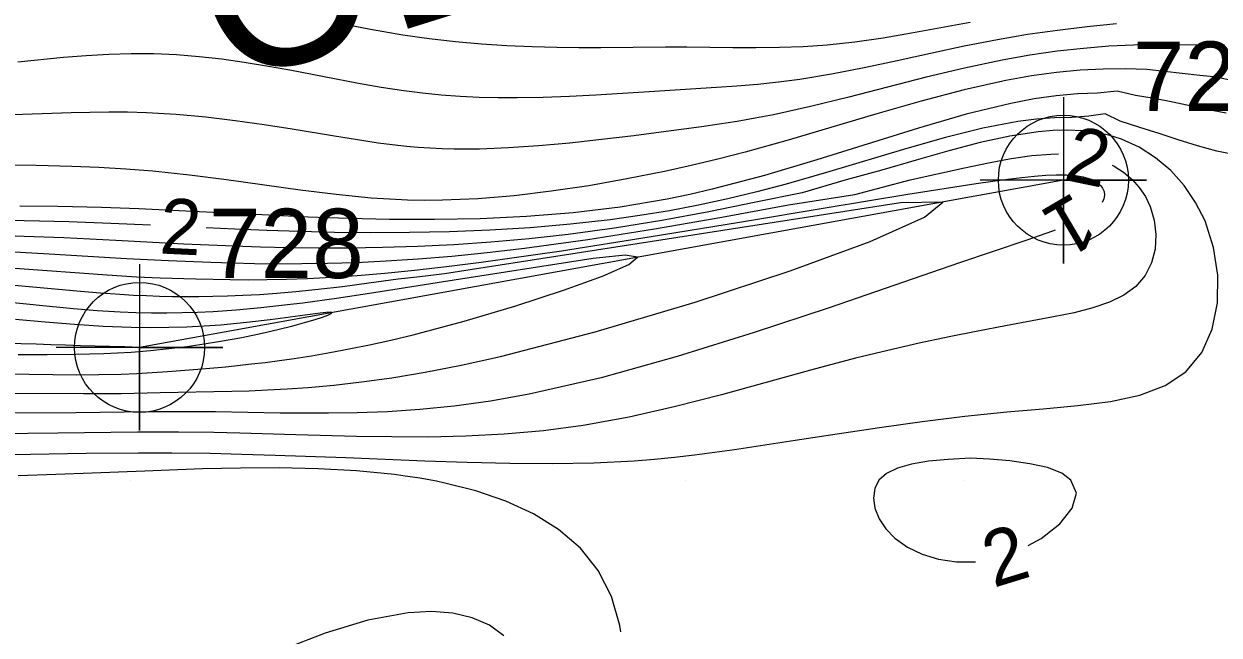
# Model space of a CAD drawing. Extents: x 2602990 to 2605851, y 618069 to 619180.
# Drawn here: x 2603956.15 to 2603999.22, y 618454.42 to 618476.46 of the extents above; entities that cross this region are included whole.
import ezdxf

# ---------------------------------------------------------------- set-up
doc = ezdxf.new("R2010")
doc.units = 0
for name, color, linetype in [('DTM Contours Major', 7, 'Continuous'), ('DTM Contours Major Text', 7, 'Continuous'), ('DTM Contours Minor', 7, 'Continuous'), ('DTM Contours Minor Text', 7, 'Continuous'), ('Exist DTM Breakline', 7, 'Continuous'), ('Exist DTM Breakline Cogo Number', 7, 'Continuous'), ('Exist DTM Breakline Cogo Point CELL', 7, 'Continuous'), ('Exist DTM Crownline', 7, 'Continuous'), ('Exist DTM QL2 LIDAR Elevation Point', 7, 'Continuous'), ('Exist Roads EOP', 7, 'Continuous'), ('PH Exist DTM Obscure Area Text', 7, 'Continuous')]:
    doc.layers.add(name, color=color, linetype=linetype)

# ---------------------------------------------------------------- blocks, each defined once
blk = doc.blocks.new('EXIST DTM BREAKLINE COGO POINT')
at = {"layer": 'Exist DTM Breakline Cogo Point CELL'}
blk.add_lwpolyline([(0, 0.06), (0, -0.06), (0, 0), (0.06, 0), (-0.06, 0)], dxfattribs=at)
blk.add_circle((0, 0), 0.04688, dxfattribs=at)

msp = doc.modelspace()

# ---------------------------------------------------------------- linework, layer by layer
at = {"layer": 'DTM Contours Major'}
for points in [[(2603999.863, 618471.725), (2603999.142, 618471.873), (2603998.44, 618472.059), (2603997.749, 618472.277), (2603997.059, 618472.505), (2603996.364, 618472.719), (2603995.658, 618472.957), (2603995.123, 618473.215), (2603994.532, 618473.136), (2603993.914, 618473.083), (2603993.294, 618473.072), (2603992.649, 618473.024), (2603991.977, 618472.938), (2603990.711, 618472.697), (2603989.369, 618472.364), (2603987.97, 618471.968), (2603985.079, 618471.099), (2603983.626, 618470.682), (2603982.569, 618470.403), (2603981.518, 618470.151), (2603980.469, 618469.925), (2603979.416, 618469.724), (2603978.353, 618469.548), (2603977.277, 618469.396), (2603975.85, 618469.235), (2603974.403, 618469.111), (2603972.946, 618469.021), (2603971.491, 618468.963), (2603970.049, 618468.932), (2603968.633, 618468.926), (2603967.351, 618468.939), (2603966.107, 618468.968), (2603964.907, 618469.007), (2603963.757, 618469.053), (2603962.716, 618469.102)], [(2603960.719, 618469.196), (2603959.285, 618469.263), (2603957.777, 618469.319), (2603956.72, 618469.346), (2603955.608, 618469.365)], [(2603977.659, 618454.539), (2603977.632, 618454.757), (2603977.324, 618455.807), (2603976.848, 618456.743), (2603976.208, 618457.546), (2603975.423, 618458.224), (2603974.517, 618458.789), (2603973.517, 618459.25), (2603972.445, 618459.618), (2603971.327, 618459.901), (2603971.028, 618459.963), (2603970.424, 618460.073), (2603969.812, 618460.165), (2603969.503, 618460.206), (2603968.143, 618460.339), (2603966.756, 618460.416), (2603965.358, 618460.446), (2603963.965, 618460.439), (2603962.593, 618460.407), (2603960.511, 618460.33), (2603958.616, 618460.252), (2603957.303, 618460.203), (2603955.953, 618460.158)], [(2603990.268, 618460.802), (2603989.459, 618460.754), (2603988.748, 618460.684), (2603988.138, 618460.582), (2603987.634, 618460.441), (2603987.242, 618460.249), (2603986.966, 618460), (2603986.814, 618459.701), (2603986.767, 618459.359), (2603986.822, 618458.99), (2603986.973, 618458.613), (2603987.214, 618458.246), (2603987.541, 618457.908), (2603987.991, 618457.587), (2603988.521, 618457.331), (2603989.115, 618457.151), (2603989.756, 618457.056), (2603990.428, 618457.055), (2603990.448, 618457.058)], [(2603992.345, 618457.643), (2603992.818, 618457.899), (2603993.484, 618458.428), (2603993.931, 618458.991), (2603994.086, 618459.533), (2603993.878, 618460), (2603993.554, 618460.259), (2603993.042, 618460.455), (2603992.4, 618460.598), (2603991.685, 618460.697), (2603990.955, 618460.762), (2603990.268, 618460.802)]]:
    msp.add_lwpolyline(points, dxfattribs=at)
at = {"layer": 'DTM Contours Minor'}
for points in [[(2603995.53, 618476.467), (2603994.466, 618476.358), (2603993.397, 618476.228), (2603992.321, 618476.073), (2603991.236, 618475.889), (2603990.033, 618475.653), (2603988.826, 618475.395), (2603987.624, 618475.13), (2603986.433, 618474.874), (2603985.261, 618474.644), (2603984.115, 618474.454), (2603983.349, 618474.355), (2603982.596, 618474.277), (2603981.851, 618474.215), (2603981.113, 618474.164), (2603978.684, 618474.015), (2603976.765, 618473.893), (2603975.811, 618473.842), (2603974.867, 618473.806), (2603973.935, 618473.789), (2603973.241, 618473.792), (2603972.554, 618473.811), (2603971.873, 618473.845), (2603971.195, 618473.895), (2603970.519, 618473.962), (2603969.843, 618474.047), (2603969.027, 618474.171), (2603968.207, 618474.315), (2603965.731, 618474.79), (2603964.9, 618474.94), (2603964.093, 618475.07), (2603963.283, 618475.183), (2603962.471, 618475.274), (2603961.657, 618475.34), (2603960.842, 618475.379), (2603960.025, 618475.386), (2603959.211, 618475.362), (2603958.395, 618475.312), (2603957.577, 618475.243), (2603955.934, 618475.083)], [(2603990.248, 618476.507), (2603988.144, 618476.125), (2603987.113, 618475.952), (2603986.099, 618475.806), (2603985.102, 618475.697), (2603984.234, 618475.637), (2603983.379, 618475.607), (2603982.534, 618475.598), (2603981.698, 618475.603), (2603980.044, 618475.622), (2603979.27, 618475.621), (2603976.941, 618475.601), (2603976.153, 618475.599), (2603975.356, 618475.607), (2603974.464, 618475.629), (2603973.558, 618475.669), (2603972.639, 618475.729), (2603971.707, 618475.812), (2603970.762, 618475.921), (2603969.806, 618476.059), (2603968.643, 618476.261), (2603967.472, 618476.491)], [(2603999.418, 618475.694), (2603998.819, 618475.689), (2603997.617, 618475.706), (2603997.05, 618475.775), (2603996.142, 618475.695), (2603995.253, 618475.652), (2603994.334, 618475.579), (2603993.386, 618475.473), (2603992.409, 618475.332), (2603991.401, 618475.154), (2603990.054, 618474.866), (2603988.673, 618474.534), (2603985.881, 618473.819), (2603984.505, 618473.481), (2603983.166, 618473.186), (2603982.504, 618473.057), (2603981.853, 618472.943), (2603981.211, 618472.84), (2603980.573, 618472.746), (2603979.299, 618472.574), (2603978.137, 618472.426), (2603976.974, 618472.287), (2603975.824, 618472.163), (2603974.698, 618472.061), (2603973.612, 618471.987), (2603972.576, 618471.946), (2603972.113, 618471.94), (2603971.663, 618471.943), (2603971.222, 618471.955), (2603970.788, 618471.975), (2603970.36, 618472.004), (2603969.936, 618472.041), (2603969.427, 618472.097), (2603968.916, 618472.164), (2603968.401, 618472.24), (2603967.344, 618472.411), (2603965.823, 618472.662), (2603964.809, 618472.819), (2603963.767, 618472.965), (2603962.705, 618473.091), (2603961.636, 618473.19), (2603960.569, 618473.253), (2603959.889, 618473.272), (2603959.212, 618473.275), (2603958.534, 618473.267), (2603957.853, 618473.25), (2603955.408, 618473.169)], [(2603999.743, 618474.392), (2603999.153, 618474.538), (2603998.53, 618474.602), (2603996.616, 618474.819), (2603995.848, 618474.844), (2603995.049, 618474.831), (2603994.223, 618474.789), (2603993.362, 618474.708), (2603992.467, 618474.586), (2603991.533, 618474.42), (2603990.043, 618474.085), (2603988.487, 618473.675), (2603986.894, 618473.216), (2603983.698, 618472.268), (2603982.15, 618471.835), (2603981.166, 618471.582), (2603980.201, 618471.353), (2603979.241, 618471.142), (2603977.878, 618470.868), (2603976.513, 618470.626), (2603975.157, 618470.423), (2603973.819, 618470.263), (2603972.51, 618470.153), (2603971.24, 618470.098), (2603970.607, 618470.094), (2603969.982, 618470.105), (2603969.327, 618470.134), (2603968.666, 618470.18), (2603967.402, 618470.304), (2603966.104, 618470.466), (2603963.45, 618470.834), (2603962.118, 618471.006), (2603960.798, 618471.148), (2603960.313, 618471.19), (2603959.83, 618471.227), (2603958.86, 618471.283), (2603957.877, 618471.322), (2603956.594, 618471.353), (2603952.574, 618471.402)], [(2603999.476, 618473.24), (2603998.839, 618473.357), (2603997.552, 618473.641), (2603996.889, 618473.774), (2603996.206, 618473.878), (2603995.556, 618474.04), (2603994.844, 618473.957), (2603994.118, 618473.933), (2603993.357, 618473.865), (2603992.557, 618473.753), (2603991.715, 618473.594), (2603990.112, 618473.203), (2603988.394, 618472.705), (2603984.73, 618471.557), (2603982.843, 618470.994), (2603980.957, 618470.494), (2603980.147, 618470.307), (2603979.34, 618470.141), (2603977.645, 618469.855), (2603975.953, 618469.648), (2603974.27, 618469.51), (2603972.601, 618469.431), (2603970.952, 618469.4), (2603969.329, 618469.409), (2603967.849, 618469.443), (2603966.398, 618469.495), (2603964.976, 618469.56), (2603962.227, 618469.7), (2603960.299, 618469.788), (2603958.945, 618469.834), (2603957.379, 618469.869), (2603956.012, 618469.884)], [(2603954.368, 618460.906), (2603958.398, 618460.978), (2603960.285, 618460.995), (2603961.487, 618460.993), (2603962.866, 618460.973), (2603964.003, 618460.945), (2603965.203, 618460.909), (2603967.756, 618460.817), (2603970.603, 618460.703), (2603972.133, 618460.649), (2603973.666, 618460.613), (2603975.19, 618460.603), (2603976.687, 618460.629), (2603978.143, 618460.702), (2603978.875, 618460.761), (2603979.598, 618460.833), (2603980.316, 618460.917), (2603981.035, 618461.011), (2603981.759, 618461.113), (2603983.953, 618461.446), (2603985.455, 618461.678), (2603986.984, 618461.907), (2603988.525, 618462.123), (2603990.059, 618462.315), (2603991.57, 618462.472), (2603992.883, 618462.582), (2603994.138, 618462.694), (2603995.306, 618462.846), (2603996.362, 618463.075), (2603997.278, 618463.419), (2603998.027, 618463.917), (2603998.598, 618464.61), (2603998.975, 618465.454), (2603999.166, 618466.4), (2603999.181, 618467.398), (2603999.028, 618468.399), (2603998.717, 618469.354), (2603998.379, 618470.023), (2603997.965, 618470.63), (2603997.481, 618471.168), (2603996.938, 618471.63), (2603996.345, 618472.009), (2603995.71, 618472.299), (2603995.251, 618472.445), (2603994.776, 618472.548), (2603994.285, 618472.609), (2603993.776, 618472.632), (2603993.249, 618472.619), (2603992.703, 618472.572), (2603991.688, 618472.415), (2603990.614, 618472.179), (2603989.485, 618471.884), (2603988.303, 618471.548), (2603987.069, 618471.19), (2603985.787, 618470.831), (2603984.194, 618470.367), (2603982.526, 618470.03), (2603980.839, 618469.683), (2603979.138, 618469.369), (2603977.44, 618469.097), (2603975.762, 618468.869), (2603974.357, 618468.713), (2603972.984, 618468.591), (2603971.643, 618468.498), (2603970.339, 618468.433), (2603969.074, 618468.393), (2603967.85, 618468.375), (2603966.754, 618468.375), (2603965.698, 618468.389), (2603964.685, 618468.413), (2603963.716, 618468.445), (2603961.923, 618468.521), (2603959.472, 618468.643), (2603957.598, 618468.739), (2603956.164, 618468.798), (2603955.181, 618468.829)], [(2603955.615, 618468.246), (2603957.063, 618468.169), (2603959.85, 618467.997), (2603961.37, 618467.923), (2603962.89, 618467.864), (2603963.658, 618467.84), (2603964.46, 618467.822), (2603965.297, 618467.812), (2603966.173, 618467.813), (2603967.089, 618467.826), (2603968.124, 618467.858), (2603969.213, 618467.91), (2603970.361, 618467.985), (2603971.571, 618468.085), (2603972.849, 618468.213), (2603974.198, 618468.372), (2603976.479, 618468.687), (2603978.875, 618469.066), (2603981.309, 618469.49), (2603983.708, 618469.936), (2603986.103, 618470.311), (2603988.086, 618470.84), (2603990.046, 618471.272), (2603990.92, 618471.454), (2603991.728, 618471.603), (2603992.473, 618471.71), (2603993.158, 618471.768), (2603993.431, 618471.774)], [(2603995.368, 618471.37), (2603995.443, 618471.335), (2603995.783, 618471.115), (2603996.086, 618470.854), (2603996.349, 618470.558), (2603996.568, 618470.231), (2603996.74, 618469.876), (2603996.889, 618469.378), (2603996.949, 618468.86), (2603996.915, 618468.341), (2603996.785, 618467.843), (2603996.555, 618467.386), (2603996.221, 618466.989), (2603995.795, 618466.673), (2603995.275, 618466.42), (2603994.674, 618466.216), (2603993.999, 618466.045), (2603993.261, 618465.893), (2603991.527, 618465.571), (2603990.534, 618465.381), (2603989.494, 618465.172), (2603988.41, 618464.942), (2603987.287, 618464.686), (2603986.127, 618464.401), (2603984.553, 618463.984), (2603981.291, 618463.087), (2603979.629, 618462.659), (2603977.963, 618462.28), (2603976.307, 618461.976), (2603974.874, 618461.786), (2603973.463, 618461.661), (2603972.079, 618461.59), (2603970.727, 618461.56), (2603969.411, 618461.562), (2603968.137, 618461.582), (2603965.951, 618461.638), (2603963.937, 618461.696), (2603962.999, 618461.718), (2603961.726, 618461.736), (2603960.253, 618461.733), (2603957.375, 618461.703), (2603953.046, 618461.646)], [(2603955.823, 618467.647), (2603959.152, 618467.405), (2603960.208, 618467.341), (2603961.063, 618467.303), (2603962.346, 618467.262), (2603963.581, 618467.238), (2603964.23, 618467.234), (2603964.909, 618467.239), (2603965.622, 618467.253), (2603966.375, 618467.28), (2603967.238, 618467.324), (2603968.162, 618467.387), (2603969.155, 618467.47), (2603970.225, 618467.576), (2603971.38, 618467.706), (2603972.629, 618467.864), (2603975.527, 618468.278), (2603978.689, 618468.775), (2603981.94, 618469.31), (2603985.104, 618469.839), (2603988.006, 618470.318), (2603990.468, 618470.702), (2603991.065, 618470.788), (2603991.613, 618470.862), (2603992.115, 618470.923), (2603992.572, 618470.969), (2603992.986, 618471.001), (2603993.357, 618471.017), (2603993.548, 618471.018), (2603993.727, 618471.014), (2603993.894, 618471.005), (2603994.049, 618470.99), (2603994.192, 618470.971), (2603994.325, 618470.945), (2603994.497, 618470.9), (2603994.647, 618470.844), (2603994.775, 618470.779), (2603994.881, 618470.705), (2603994.965, 618470.624), (2603995.028, 618470.537), (2603995.079, 618470.413), (2603995.093, 618470.282), (2603995.071, 618470.146), (2603995.015, 618470.018)], [(2603953.252, 618463.152), (2603958.298, 618463.127), (2603959.659, 618463.134), (2603961.069, 618463.162), (2603963.643, 618463.215), (2603964.267, 618463.232), (2603964.93, 618463.257), (2603965.639, 618463.295), (2603966.402, 618463.349), (2603967.318, 618463.432), (2603968.319, 618463.547), (2603969.413, 618463.7), (2603970.608, 618463.9), (2603971.912, 618464.154), (2603973.334, 618464.469), (2603976.735, 618465.351), (2603980.338, 618466.421), (2603983.767, 618467.552), (2603986.648, 618468.617), (2603988.606, 618469.487), (2603989.266, 618470.037), (2603987.743, 618470.009), (2603971.31, 618467.448), (2603970.425, 618467.339), (2603969.637, 618467.255), (2603968.589, 618467.107), (2603967.63, 618466.983), (2603966.754, 618466.88), (2603965.953, 618466.797), (2603965.271, 618466.737), (2603964.639, 618466.691), (2603964.049, 618466.659), (2603963.495, 618466.636), (2603962.967, 618466.623), (2603962.459, 618466.617), (2603961.981, 618466.617), (2603961.51, 618466.622), (2603961.042, 618466.632), (2603960.573, 618466.648), (2603960.098, 618466.67), (2603959.616, 618466.698), (2603958.916, 618466.748), (2603958.194, 618466.808), (2603955.138, 618467.088)], [(2603993.321, 618469.022), (2603993.219, 618468.984), (2603992.299, 618468.66), (2603989.874, 618467.841), (2603985.169, 618466.221), (2603982.47, 618465.326), (2603979.693, 618464.463), (2603976.952, 618463.699), (2603974.361, 618463.101), (2603972.967, 618462.853), (2603971.656, 618462.673), (2603970.423, 618462.55), (2603969.261, 618462.474), (2603968.166, 618462.433), (2603967.13, 618462.417), (2603966.241, 618462.417), (2603965.393, 618462.425), (2603963.064, 618462.465), (2603961.914, 618462.474), (2603960.649, 618462.464), (2603958.028, 618462.437), (2603952.8, 618462.404)], [(2603951.627, 618463.91), (2603956.342, 618463.822), (2603957.193, 618463.812), (2603958.033, 618463.809), (2603958.857, 618463.815), (2603959.658, 618463.833), (2603960.225, 618463.855), (2603960.781, 618463.884), (2603961.33, 618463.919), (2603962.426, 618464.005), (2603963.43, 618464.097), (2603964.361, 618464.194), (2603964.85, 618464.252), (2603965.36, 618464.319), (2603965.896, 618464.395), (2603966.519, 618464.492), (2603967.179, 618464.605), (2603967.874, 618464.736), (2603968.607, 618464.886), (2603969.377, 618465.057), (2603970.187, 618465.251), (2603972.025, 618465.741), (2603973.883, 618466.292), (2603975.597, 618466.851), (2603977.006, 618467.365), (2603977.948, 618467.78), (2603978.261, 618468.043), (2603977.827, 618468.118), (2603976.662, 618468.003), (2603971.278, 618467.163), (2603968.761, 618466.762), (2603967.42, 618466.559), (2603966.21, 618466.392), (2603965.652, 618466.322), (2603964.692, 618466.216), (2603963.809, 618466.137), (2603962.978, 618466.081), (2603962.413, 618466.053), (2603961.856, 618466.035), (2603961.303, 618466.027), (2603960.748, 618466.029), (2603960.187, 618466.041), (2603959.617, 618466.064), (2603958.79, 618466.115), (2603957.94, 618466.184), (2603957.073, 618466.265), (2603953.859, 618466.596)], [(2603955.946, 618464.542), (2603956.988, 618464.536), (2603958.022, 618464.544), (2603959.037, 618464.572), (2603960.022, 618464.625), (2603960.713, 618464.68), (2603961.381, 618464.748), (2603962.026, 618464.828), (2603962.647, 618464.917), (2603963.244, 618465.014), (2603964.008, 618465.154), (2603964.745, 618465.306), (2603965.303, 618465.434), (2603965.841, 618465.568), (2603966.352, 618465.709), (2603966.655, 618465.802), (2603966.909, 618465.886), (2603967.102, 618465.958), (2603967.222, 618466.014), (2603967.256, 618466.05), (2603967.198, 618466.064), (2603967.052, 618466.057), (2603966.832, 618466.032), (2603965.025, 618465.784), (2603964.181, 618465.685), (2603963.832, 618465.65), (2603963.255, 618465.6), (2603962.653, 618465.558), (2603962.028, 618465.526), (2603961.38, 618465.506), (2603960.71, 618465.5), (2603960.019, 618465.508), (2603959.011, 618465.548), (2603957.973, 618465.614), (2603956.918, 618465.7), (2603955.857, 618465.801)], [(2603973.454, 618454.384), (2603972.928, 618454.77), (2603972.312, 618455.043), (2603971.613, 618455.207), (2603970.84, 618455.265), (2603970, 618455.22), (2603968.545, 618454.951), (2603967.009, 618454.487), (2603965.462, 618453.888)]]:
    msp.add_lwpolyline(points, dxfattribs=at)
at = {"layer": 'Exist DTM Breakline'}
msp.add_line((2603993.613, 618470.824), (2603960.322, 618464.794), dxfattribs=at)
msp.add_spline([(2603960.322, 618464.794), (2603943.561, 618466.423), (2603912.844, 618480.137), (2603886.997, 618484.874), (2603860.931, 618491.465), (2603840.136, 618511.727)], degree=3, dxfattribs=at)
at = {"layer": 'Exist DTM Crownline'}
msp.add_spline([(2603233.488, 618380.754), (2603285.185, 618400.095), (2603335.457, 618418.629), (2603390.812, 618439.069), (2603440.087, 618457.325), (2603493.996, 618477.231), (2603542.655, 618495.301), (2603600.808, 618516.867), (2603653.659, 618536.362), (2603706.222, 618555.742), (2603764.811, 618577.593), (2603823.52, 618599.847), (2603878.564, 618620.56), (2603937.951, 618643.078), (2603997.369, 618665.789), (2604036.209, 618680.665), (2604055.311, 618688.017)], degree=3, dxfattribs=at)
at = {"layer": 'Exist DTM QL2 LIDAR Elevation Point'}
for p, q in [((2603960, 618470), (2603960, 618470)), ((2603970, 618470), (2603970, 618470)), ((2603980, 618470), (2603980, 618470)), ((2603960, 618460), (2603960, 618460)), ((2603970, 618460), (2603970, 618460)), ((2603980, 618460), (2603980, 618460)), ((2603990, 618460), (2603990, 618460))]:
    msp.add_line(p, q, dxfattribs=at)
at = {"layer": 'Exist Roads EOP'}
for points in [[(2603230.17, 618389.98), (2603282.929, 618409.597), (2603332.773, 618427.868), (2603388.167, 618448.413), (2603437.203, 618466.721), (2603490.778, 618486.527), (2603539.039, 618504.558), (2603597.451, 618526.156), (2603651.053, 618545.972), (2603705.208, 618566.084), (2603762.02, 618587.183), (2603820.334, 618609.162), (2603876.341, 618629.99), (2603934.909, 618652.28), (2603996.409, 618675.568), (2604033.216, 618689.957), (2604052.01, 618697.199)], [(2604034.633, 618668.486), (2603984.89, 618650.123), (2603936.767, 618631.654), (2603888.195, 618613.335), (2603837.766, 618594.258), (2603782.918, 618573.705), (2603731.939, 618554.39), (2603671.126, 618532.171), (2603621.822, 618514.106), (2603561.545, 618491.877), (2603506.421, 618471.293), (2603452.163, 618451.33), (2603398.364, 618431.316), (2603341.431, 618410.355), (2603281.65, 618388.199), (2603223.033, 618366.475), (2603185.717, 618352.612)]]:
    msp.add_spline(points, degree=3, dxfattribs=at)

# ---------------------------------------------------------------- block references
at = {"layer": 'Exist DTM Breakline Cogo Point CELL', "xscale": 50, "yscale": 50}
for p in [(2603993.613, 618470.824), (2603960.322, 618464.794)]:
    msp.add_blockref('EXIST DTM BREAKLINE COGO POINT', p, dxfattribs=at)

# ---------------------------------------------------------------- texts
at = {"layer": 'DTM Contours Major Text'}
for rotation, p in [(357.3141, (2603961.018, 618468.181)), (17.1257, (2603991.094, 618456.115))]:
    msp.add_text('2', height=2, rotation=rotation, dxfattribs=at).set_placement(p)
at = {"layer": 'DTM Contours Minor Text'}
for s, rotation, p in [('2', 348.2445, (2603993.582, 618470.847)), ('1', 210.46, (2603994.008, 618470.427))]:
    msp.add_text(s, height=2, rotation=rotation, dxfattribs=at).set_placement(p)
at = {"layer": 'Exist DTM Breakline Cogo Number'}
for s, p in [('727', (2603996.113, 618473.324)), ('728', (2603962.822, 618467.294))]:
    msp.add_text(s, height=2.5, dxfattribs=at).set_placement(p)
at = {"layer": 'PH Exist DTM Obscure Area Text'}
msp.add_text('OBSCURED', height=6, rotation=17.4224, dxfattribs=at).set_placement((2603963.411, 618474.22))

doc.saveas('drawing.dxf')
